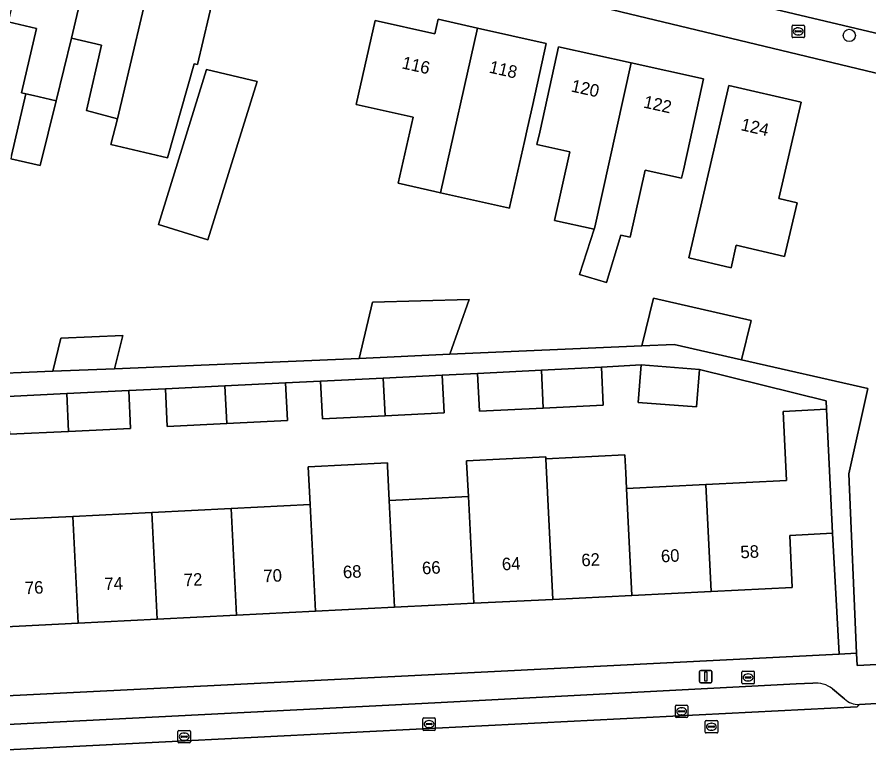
# Model space of a CAD drawing. Extents: x 161084 to 161928, y 385354 to 386522.
# Drawn here: x 161466.6 to 161534.8, y 385753.3 to 385812.1 of the extents above; entities that cross this region are included whole.
import ezdxf

# ---------------------------------------------------------------- set-up
doc = ezdxf.new("R2010")
doc.units = 0
for name, color, linetype in [('IMGEO_Boom', 7, 'Continuous'), ('IMGEO_Brandkraan', 7, 'Continuous'), ('IMGEO_Erf', 7, 'Continuous'), ('IMGEO_Kolk', 7, 'Continuous'), ('IMGEO_Lichtmast', 7, 'Continuous'), ('IMGEO_Pand', 7, 'Continuous'), ('IMGEO_Pand_nummerreeks', 7, 'Continuous'), ('IMGEO_Parkeervlak_open', 7, 'Continuous'), ('IMGEO_Rijbaan_lokaal_gesloten', 7, 'Continuous'), ('IMGEO_Rijbaan_lokaal_open', 7, 'Continuous'), ('IMGEO_Rioolput', 7, 'Continuous'), ('IMGEO_Voetpad_open', 7, 'Continuous')]:
    doc.layers.add(name, color=color, linetype=linetype)

msp = doc.modelspace()

# ---------------------------------------------------------------- linework, layer by layer
at = {"layer": 'IMGEO_Boom'}
msp.add_circle((161533.203, 385810.65), 0.489, dxfattribs=at)
at = {"layer": 'IMGEO_Brandkraan'}
for p, q in [((161528.618, 385810.548), (161528.618, 385811.4)), ((161528.693, 385811.474), (161529.545, 385811.474)), ((161528.92, 385811.017), (161529.318, 385811.017)), ((161529.106, 385811.254), (161529.131, 385811.254)), ((161529.619, 385811.4), (161529.619, 385810.548)), ((161529.545, 385810.474), (161528.693, 385810.474)), ((161528.877, 385810.968), (161528.877, 385810.98)), ((161529.315, 385810.931), (161528.917, 385810.931)), ((161529.129, 385810.694), (161529.104, 385810.694)), ((161529.361, 385810.98), (161529.361, 385810.968)), ((161524.597, 385758.818), (161524.597, 385759.67)), ((161524.672, 385759.744), (161525.524, 385759.744)), ((161524.856, 385759.238), (161524.856, 385759.25)), ((161525.294, 385759.201), (161524.896, 385759.201)), ((161524.899, 385759.287), (161525.297, 385759.287)), ((161525.085, 385759.524), (161525.11, 385759.524)), ((161525.34, 385759.25), (161525.34, 385759.238)), ((161525.598, 385759.67), (161525.598, 385758.818)), ((161525.524, 385758.744), (161524.672, 385758.744)), ((161525.108, 385758.964), (161525.083, 385758.964))]:
    msp.add_line(p, q, dxfattribs=at)
for points in [[(161528.618, 385810.548), (161528.618, 385811.4)], [(161528.693, 385811.474), (161529.545, 385811.474)], [(161529.619, 385811.4), (161529.619, 385810.548)], [(161529.545, 385810.474), (161528.693, 385810.474)], [(161524.597, 385758.818), (161524.597, 385759.67)], [(161524.672, 385759.744), (161525.524, 385759.744)], [(161525.598, 385759.67), (161525.598, 385758.818)], [(161525.524, 385758.744), (161524.672, 385758.744)]]:
    msp.add_lwpolyline(points, dxfattribs=at)
for centre, radius, start, end in [((161528.695, 385811.398), 0.0765, 91.55205, 178.44795), ((161528.695, 385811.398), 0.0765, 91.55205, 178.44795), ((161528.917, 385810.977), 0.0403, 85.87752, 175.75265), ((161529.322, 385810.979), 0.0386, 1.73085, 96.63898), ((161529.543, 385811.398), 0.0765, 1.55205, 88.44795), ((161529.543, 385811.398), 0.0765, 1.55205, 88.44795), ((161528.695, 385810.55), 0.0765, 181.55205, 268.44795), ((161528.695, 385810.55), 0.0765, 181.55205, 268.44795), ((161528.914, 385810.967), 0.0366, 178.93798, 274.71019), ((161529.318, 385810.974), 0.043, 264.86636, 352.45326), ((161529.543, 385810.55), 0.0765, 271.55205, 358.44795), ((161529.543, 385810.55), 0.0765, 271.55205, 358.44795), ((161524.674, 385759.668), 0.0765, 91.55205, 178.44795), ((161524.674, 385759.668), 0.0765, 91.55205, 178.44795), ((161524.896, 385759.247), 0.0403, 85.87752, 175.75265), ((161524.893, 385759.237), 0.0366, 178.93798, 274.71019), ((161525.297, 385759.244), 0.043, 264.86636, 352.45326), ((161525.301, 385759.249), 0.0386, 1.73085, 96.63898), ((161525.522, 385759.668), 0.0765, 1.55205, 88.44795), ((161525.522, 385759.668), 0.0765, 1.55205, 88.44795), ((161524.674, 385758.82), 0.0765, 181.55205, 268.44795), ((161524.674, 385758.82), 0.0765, 181.55205, 268.44795), ((161525.522, 385758.82), 0.0765, 271.55205, 358.44795), ((161525.522, 385758.82), 0.0765, 271.55205, 358.44795)]:
    msp.add_arc(centre, radius, start, end, dxfattribs=at)
for centre, major_axis, ratio, start_param, end_param in [((161529.105, 385810.974), (-0.387, 0.002), 0.722429, 4.712389, 7.853982), ((161529.13, 385810.974), (-0.39, 0.002), 0.717154, 1.570796, 4.712389), ((161525.084, 385759.244), (-0.387, 0.002), 0.722429, 4.712389, 7.853982), ((161525.109, 385759.244), (-0.39, 0.002), 0.717154, 1.570796, 4.712389)]:
    msp.add_ellipse(centre, major_axis=major_axis, ratio=ratio, start_param=start_param, end_param=end_param, dxfattribs=at)
at = {"layer": 'IMGEO_Erf'}
for points in [[(161552.134, 385803.608), (161500, 385816.134), (161468.662, 385823.663), (161467.677, 385819.591), (161472.782, 385818.395), (161477.719, 385817.238), (161482.825, 385816.041), (161481.015, 385808.32), (161480.733, 385808.386), (161478.616, 385800.838), (161474.075, 385801.922), (161474.608, 385803.969), (161472.106, 385804.648), (161473.328, 385809.863), (161470.914, 385810.429), (161469.677, 385805.411), (161468.399, 385800.226), (161466.047, 385800.778)], [(161466.106, 385801.031), (161467.265, 385805.977), (161466.903, 385806.062), (161468.108, 385811.207), (161465.837, 385811.74)], [(161463.067, 385783.494), (161469.426, 385783.757), (161470.049, 385786.415), (161475.02, 385786.62), (161474.347, 385783.96), (161493.946, 385784.771), (161495.026, 385789.284), (161502.756, 385789.496), (161501.219, 385785.123), (161516.594, 385785.788), (161517.517, 385789.61), (161525.336, 385787.82), (161524.578, 385784.677), (161534.687, 385782.39), (161533.16, 385775.554), (161533.793, 385761.193), (161533.843, 385760.213), (161586.836, 385762.898)], [(161464.686, 385771.827), (161471.021, 385772.144), (161477.356, 385772.462), (161483.691, 385772.779), (161490.026, 385773.097), (161489.873, 385776.12), (161496.209, 385776.438), (161496.223, 385776.171), (161496.362, 385773.415), (161502.697, 385773.732), (161502.559, 385776.488), (161502.554, 385776.589), (161508.889, 385776.906), (161508.897, 385776.758), (161515.233, 385777.075), (161515.305, 385775.616), (161515.367, 385774.368), (161521.702, 385774.685), (161528.172, 385775.01), (161527.894, 385780.547), (161531.37, 385780.721), (161531.343, 385781.403), (161521.212, 385783.892), (161520.974, 385780.907), (161516.307, 385781.271), (161516.545, 385784.264), (161513.355, 385784.08), (161513.504, 385781.052), (161508.693, 385780.815), (161503.579, 385780.564), (161503.43, 385783.591), (161500.607, 385783.452), (161500.755, 385780.425), (161496.023, 385780.192), (161491.007, 385779.946), (161490.859, 385782.973), (161488.063, 385782.836), (161488.212, 385779.808), (161483.351, 385779.569), (161478.581, 385779.334), (161478.433, 385782.362), (161475.502, 385782.218), (161475.65, 385779.19), (161470.681, 385778.946), (161465.937, 385778.713)]]:
    msp.add_lwpolyline(points, dxfattribs=at)
for points in [[(161498.265, 385804.096), (161493.718, 385805.115), (161493.904, 385805.945), (161495.227, 385811.848), (161500, 385810.779), (161500.283, 385811.942), (161503.429, 385811.237), (161508.941, 385810.001), (161507.85, 385805.132), (161507.427, 385803.246), (161507.182, 385802.151), (161505.998, 385796.876), (161505.984, 385796.814), (161500.473, 385798.048), (161500, 385798.154), (161497.08, 385798.808)], [(161508.193, 385801.905), (161508.417, 385802.917), (161508.846, 385804.853), (161509.927, 385809.734), (161515.73, 385808.449), (161521.533, 385807.164), (161520.452, 385802.283), (161519.913, 385799.851), (161519.773, 385799.217), (161516.849, 385799.865), (161515.661, 385794.498), (161514.904, 385794.665), (161513.75, 385790.862), (161511.603, 385791.513), (161512.759, 385795.14), (161509.599, 385795.84), (161510.813, 385801.325)], [(161481.839, 385794.276), (161477.87, 385795.51), (161481.727, 385807.914), (161485.781, 385806.955)], [(161523.557, 385806.649), (161529.349, 385805.305), (161527.558, 385797.58), (161529.019, 385797.241), (161528.025, 385792.955), (161524.153, 385793.853), (161523.735, 385792.051), (161520.353, 385792.836)], [(161531.868, 385770.786), (161528.432, 385770.614), (161528.64, 385766.46), (161522.13, 385766.134), (161515.795, 385765.816), (161509.46, 385765.498), (161503.125, 385765.181), (161500, 385765.024), (161496.79, 385764.863), (161490.454, 385764.545), (161484.119, 385764.228), (161477.784, 385763.91), (161471.449, 385763.592), (161465.114, 385763.274), (161458.605, 385762.948), (161458.394, 385767.161), (161455.04, 385766.993), (161455.526, 385757.261), (161500, 385759.495), (161532.383, 385761.122)]]:
    msp.add_lwpolyline(points, close=True, dxfattribs=at)
at = {"layer": 'IMGEO_Kolk'}
for p, q in [((161519.272, 385756.107), (161519.272, 385756.959)), ((161519.347, 385757.033), (161520.199, 385757.033)), ((161519.531, 385756.527), (161519.531, 385756.539)), ((161519.969, 385756.49), (161519.571, 385756.49)), ((161519.574, 385756.576), (161519.972, 385756.576)), ((161519.76, 385756.813), (161519.785, 385756.813)), ((161520.015, 385756.539), (161520.015, 385756.527)), ((161520.273, 385756.959), (161520.273, 385756.107)), ((161499.049, 385755.084), (161499.049, 385755.936)), ((161499.124, 385756.01), (161499.976, 385756.01)), ((161499.537, 385755.79), (161499.562, 385755.79)), ((161500.05, 385755.936), (161500.05, 385755.084)), ((161520.199, 385756.033), (161519.347, 385756.033)), ((161519.783, 385756.253), (161519.758, 385756.253)), ((161499.308, 385755.504), (161499.308, 385755.516)), ((161499.746, 385755.467), (161499.348, 385755.467)), ((161499.351, 385755.553), (161499.749, 385755.553)), ((161499.56, 385755.23), (161499.535, 385755.23)), ((161499.792, 385755.516), (161499.792, 385755.504)), ((161479.439, 385754.08), (161479.439, 385754.932)), ((161479.514, 385755.006), (161480.366, 385755.006)), ((161479.698, 385754.5), (161479.698, 385754.512)), ((161480.136, 385754.463), (161479.738, 385754.463)), ((161479.741, 385754.549), (161480.139, 385754.549)), ((161479.927, 385754.786), (161479.952, 385754.786)), ((161480.182, 385754.512), (161480.182, 385754.5)), ((161480.44, 385754.932), (161480.44, 385754.08)), ((161499.976, 385755.01), (161499.124, 385755.01)), ((161480.366, 385754.006), (161479.514, 385754.006)), ((161479.95, 385754.226), (161479.925, 385754.226))]:
    msp.add_line(p, q, dxfattribs=at)
for points in [[(161519.272, 385756.107), (161519.272, 385756.959)], [(161519.347, 385757.033), (161520.199, 385757.033)], [(161520.273, 385756.959), (161520.273, 385756.107)], [(161499.049, 385755.084), (161499.049, 385755.936)], [(161499.124, 385756.01), (161499.976, 385756.01)], [(161500.05, 385755.936), (161500.05, 385755.084)], [(161520.199, 385756.033), (161519.347, 385756.033)], [(161479.439, 385754.08), (161479.439, 385754.932)], [(161479.514, 385755.006), (161480.366, 385755.006)], [(161480.44, 385754.932), (161480.44, 385754.08)], [(161499.976, 385755.01), (161499.124, 385755.01)], [(161480.366, 385754.006), (161479.514, 385754.006)]]:
    msp.add_lwpolyline(points, dxfattribs=at)
for centre, radius, start, end in [((161519.349, 385756.957), 0.0765, 91.55205, 178.44795), ((161519.349, 385756.957), 0.0765, 91.55205, 178.44795), ((161519.571, 385756.536), 0.0403, 85.87752, 175.75265), ((161519.568, 385756.526), 0.0366, 178.93798, 274.71019), ((161519.972, 385756.533), 0.043, 264.86636, 352.45326), ((161519.976, 385756.538), 0.0386, 1.73085, 96.63898), ((161520.197, 385756.957), 0.0765, 1.55205, 88.44795), ((161520.197, 385756.957), 0.0765, 1.55205, 88.44795), ((161499.126, 385755.934), 0.0765, 91.55205, 178.44795), ((161499.126, 385755.934), 0.0765, 91.55205, 178.44795), ((161499.974, 385755.934), 0.0765, 1.55205, 88.44795), ((161499.974, 385755.934), 0.0765, 1.55205, 88.44795), ((161519.349, 385756.109), 0.0765, 181.55205, 268.44795), ((161519.349, 385756.109), 0.0765, 181.55205, 268.44795), ((161520.197, 385756.109), 0.0765, 271.55205, 358.44795), ((161520.197, 385756.109), 0.0765, 271.55205, 358.44795), ((161499.126, 385755.086), 0.0765, 181.55205, 268.44795), ((161499.126, 385755.086), 0.0765, 181.55205, 268.44795), ((161499.348, 385755.513), 0.0403, 85.87752, 175.75265), ((161499.345, 385755.503), 0.0366, 178.93798, 274.71019), ((161499.749, 385755.51), 0.043, 264.86636, 352.45326), ((161499.753, 385755.515), 0.0386, 1.73085, 96.63898), ((161499.974, 385755.086), 0.0765, 271.55205, 358.44795), ((161499.974, 385755.086), 0.0765, 271.55205, 358.44795), ((161479.516, 385754.93), 0.0765, 91.55205, 178.44795), ((161479.516, 385754.93), 0.0765, 91.55205, 178.44795), ((161479.738, 385754.509), 0.0403, 85.87752, 175.75265), ((161479.735, 385754.499), 0.0366, 178.93798, 274.71019), ((161480.139, 385754.506), 0.043, 264.86636, 352.45326), ((161480.143, 385754.511), 0.0386, 1.73085, 96.63898), ((161480.364, 385754.93), 0.0765, 1.55205, 88.44795), ((161480.364, 385754.93), 0.0765, 1.55205, 88.44795), ((161479.516, 385754.082), 0.0765, 181.55205, 268.44795), ((161479.516, 385754.082), 0.0765, 181.55205, 268.44795), ((161480.364, 385754.082), 0.0765, 271.55205, 358.44795), ((161480.364, 385754.082), 0.0765, 271.55205, 358.44795)]:
    msp.add_arc(centre, radius, start, end, dxfattribs=at)
for centre, major_axis, ratio, start_param, end_param in [((161519.759, 385756.533), (-0.387, 0.002), 0.722429, 4.712389, 7.853982), ((161519.784, 385756.533), (-0.39, 0.002), 0.717154, 1.570796, 4.712389), ((161499.536, 385755.51), (-0.387, 0.002), 0.722429, 4.712389, 7.853982), ((161499.561, 385755.51), (-0.39, 0.002), 0.717154, 1.570796, 4.712389), ((161479.926, 385754.506), (-0.387, 0.002), 0.722429, 4.712389, 7.853982), ((161479.951, 385754.506), (-0.39, 0.002), 0.717154, 1.570796, 4.712389)]:
    msp.add_ellipse(centre, major_axis=major_axis, ratio=ratio, start_param=start_param, end_param=end_param, dxfattribs=at)
at = {"layer": 'IMGEO_Lichtmast'}
for p, q in [((161521.215, 385758.914), (161521.215, 385759.714)), ((161521.215, 385759.714), (161521.215, 385758.914)), ((161521.315, 385759.814), (161522.105, 385759.814)), ((161522.105, 385759.814), (161521.315, 385759.814)), ((161522.205, 385759.714), (161522.205, 385758.914)), ((161522.205, 385758.914), (161522.205, 385759.714)), ((161522.105, 385758.814), (161521.315, 385758.814)), ((161521.315, 385758.814), (161522.105, 385758.814))]:
    msp.add_line(p, q, dxfattribs=at)
msp.add_lwpolyline([(161521.635, 385759.689), (161521.785, 385759.689), (161521.785, 385758.939), (161521.635, 385758.939), (161521.635, 385759.689)], dxfattribs=at)
for centre, start, end in [((161521.315, 385759.714), 90, 180), ((161521.315, 385759.714), 90, 180), ((161522.105, 385759.714), 0, 90), ((161522.105, 385759.714), 360, 90), ((161521.315, 385758.914), 180, 270), ((161521.315, 385758.914), 180, 270), ((161522.105, 385758.914), 270, 0), ((161522.105, 385758.914), 270, 0)]:
    msp.add_arc(centre, 0.1, start, end, dxfattribs=at)
at = {"layer": 'IMGEO_Pand'}
for points in [[(161472.782, 385818.395), (161467.677, 385819.591), (161465.969, 385812.301), (161465.837, 385811.74), (161468.108, 385811.207), (161466.903, 385806.062), (161467.265, 385805.977), (161467.87, 385805.835), (161469.677, 385805.411), (161470.914, 385810.429)], [(161477.719, 385817.238), (161472.782, 385818.395), (161470.914, 385810.429), (161473.328, 385809.863), (161472.106, 385804.648), (161474.608, 385803.969)], [(161474.075, 385801.922), (161478.616, 385800.838), (161480.733, 385808.386), (161481.015, 385808.32), (161482.825, 385816.041), (161477.719, 385817.238), (161474.608, 385803.969)], [(161503.429, 385811.237), (161500.283, 385811.942), (161500, 385810.779), (161495.227, 385811.848), (161493.904, 385805.945), (161493.718, 385805.115), (161498.265, 385804.096), (161497.08, 385798.808), (161500, 385798.154), (161500.473, 385798.048)], [(161507.182, 385802.151), (161507.427, 385803.246), (161507.85, 385805.132), (161508.941, 385810.001), (161503.429, 385811.237), (161500.473, 385798.048), (161505.984, 385796.814), (161505.998, 385796.876)], [(161512.818, 385795.297), (161515.73, 385808.449), (161509.927, 385809.734), (161508.846, 385804.853), (161508.417, 385802.917), (161508.193, 385801.905), (161510.813, 385801.325), (161509.599, 385795.84), (161512.759, 385795.14)], [(161520.452, 385802.283), (161521.533, 385807.164), (161515.73, 385808.449), (161512.818, 385795.297), (161512.759, 385795.14), (161511.603, 385791.513), (161513.75, 385790.862), (161514.904, 385794.665), (161515.661, 385794.498), (161516.849, 385799.865), (161519.773, 385799.217), (161519.913, 385799.851)], [(161485.781, 385806.955), (161481.727, 385807.914), (161477.87, 385795.51), (161481.839, 385794.276)], [(161524.153, 385793.853), (161528.025, 385792.955), (161529.019, 385797.241), (161527.558, 385797.58), (161529.349, 385805.305), (161523.557, 385806.649), (161520.353, 385792.836), (161523.735, 385792.051)], [(161469.677, 385805.411), (161467.87, 385805.835), (161467.265, 385805.977), (161466.106, 385801.031), (161466.047, 385800.778), (161468.399, 385800.226)], [(161493.946, 385784.771), (161501.219, 385785.123), (161502.756, 385789.496), (161495.026, 385789.284)], [(161525.336, 385787.82), (161517.517, 385789.61), (161516.594, 385785.788), (161519.172, 385785.9), (161524.578, 385784.677)], [(161469.426, 385783.757), (161474.347, 385783.96), (161475.02, 385786.62), (161470.049, 385786.415)], [(161508.542, 385783.843), (161503.43, 385783.591), (161503.579, 385780.564), (161508.693, 385780.815)], [(161513.504, 385781.052), (161513.355, 385784.08), (161508.542, 385783.843), (161508.693, 385780.815)], [(161516.307, 385781.271), (161520.974, 385780.907), (161521.212, 385783.892), (161516.545, 385784.264)], [(161495.871, 385783.22), (161490.859, 385782.973), (161491.007, 385779.946), (161496.023, 385780.192)], [(161500.607, 385783.452), (161495.871, 385783.22), (161496.023, 385780.192), (161500.755, 385780.425)], [(161483.2, 385782.597), (161478.433, 385782.362), (161478.581, 385779.334), (161483.351, 385779.569)], [(161488.063, 385782.836), (161483.2, 385782.597), (161483.351, 385779.569), (161488.212, 385779.808)], [(161465.789, 385781.74), (161465.937, 385778.713), (161470.681, 385778.946), (161470.529, 385781.973)], [(161475.502, 385782.218), (161470.529, 385781.973), (161470.681, 385778.946), (161475.65, 385779.19)], [(161522.13, 385766.134), (161528.64, 385766.46), (161528.432, 385770.614), (161531.868, 385770.786), (161531.618, 385775.78), (161531.37, 385780.721), (161527.894, 385780.547), (161528.172, 385775.01), (161521.702, 385774.685)], [(161509.032, 385774.05), (161508.897, 385776.758), (161508.889, 385776.906), (161502.554, 385776.589), (161502.559, 385776.488), (161502.697, 385773.732), (161503.125, 385765.181), (161509.46, 385765.498)], [(161515.367, 385774.368), (161515.305, 385775.616), (161515.233, 385777.075), (161508.897, 385776.758), (161509.032, 385774.05), (161509.46, 385765.498), (161515.795, 385765.816)], [(161496.362, 385773.415), (161496.223, 385776.171), (161496.209, 385776.438), (161489.873, 385776.12), (161490.026, 385773.097), (161490.454, 385764.545), (161496.79, 385764.863)], [(161515.795, 385765.816), (161522.13, 385766.134), (161521.702, 385774.685), (161515.367, 385774.368)], [(161502.697, 385773.732), (161496.362, 385773.415), (161496.79, 385764.863), (161500, 385765.024), (161503.125, 385765.181)], [(161490.026, 385773.097), (161483.691, 385772.779), (161484.119, 385764.228), (161490.454, 385764.545)], [(161471.021, 385772.144), (161464.686, 385771.827), (161465.114, 385763.274), (161471.449, 385763.592)], [(161471.449, 385763.592), (161477.784, 385763.91), (161477.356, 385772.462), (161471.021, 385772.144)], [(161477.784, 385763.91), (161484.119, 385764.228), (161483.691, 385772.779), (161477.356, 385772.462)]]:
    msp.add_lwpolyline(points, close=True, dxfattribs=at)
at = {"layer": 'IMGEO_Parkeervlak_open'}
for points in [[(161530.283, 385758.789), (161528.955, 385758.728), (161500.001, 385757.213), (161458.938, 385755.138), (161455.76, 385754.979), (161454.163, 385754.884), (161450.803, 385754.684), (161418.419, 385752.994), (161384.956, 385751.367)], [(161532.814, 385757.535), (161532.688, 385757.64), (161531.854, 385758.332)], [(161500.103, 385755.198), (161533.843, 385756.902), (161534.012, 385757.077)], [(161381.504, 385749.31), (161381.651, 385749.181), (161418.736, 385751.073), (161500.103, 385755.198)]]:
    msp.add_lwpolyline(points, dxfattribs=at)
for centre, radius, start, end in [((161530.515, 385756.658), 2.144, 51.34896, 96.21187), ((161533.949, 385758.707), 1.631, 225.93164, 272.22427)]:
    msp.add_arc(centre, radius, start, end, dxfattribs=at)
at = {"layer": 'IMGEO_Rijbaan_lokaal_gesloten'}
msp.add_lwpolyline([(161617.417, 385763.057), (161607.456, 385761.563), (161606.605, 385761.434), (161595.909, 385760.336), (161592.192, 385760.139), (161588.617, 385759.949), (161587.221, 385759.881), (161583.446, 385759.696), (161575.415, 385759.247), (161559.087, 385758.539), (161534.012, 385757.077), (161533.843, 385756.902), (161500.103, 385755.198), (161418.736, 385751.073)], dxfattribs=at)
at = {"layer": 'IMGEO_Rijbaan_lokaal_open'}
msp.add_lwpolyline([(161322.316, 385868.902), (161318.268, 385869.886), (161310.394, 385871.792), (161308.736, 385864.946), (161339.719, 385857.509), (161351.902, 385854.625), (161361.37, 385852.342), (161406.44, 385841.585), (161439.496, 385833.681), (161487.09, 385822.28), (161490.645, 385821.437), (161540.178, 385809.69), (161553.334, 385806.533), (161560.913, 385804.952), (161564.397, 385804.459), (161572.843, 385803.627), (161581.329, 385803.552), (161583.838, 385803.676), (161586.385, 385803.89), (161616.338, 385805.286)], dxfattribs=at)
at = {"layer": 'IMGEO_Rioolput'}
for p, q in [((161521.736, 385755.8), (161522.588, 385755.8)), ((161521.661, 385754.874), (161521.661, 385755.726)), ((161521.92, 385755.294), (161521.92, 385755.306)), ((161522.358, 385755.257), (161521.96, 385755.257)), ((161521.963, 385755.343), (161522.361, 385755.343)), ((161522.149, 385755.58), (161522.174, 385755.58)), ((161522.404, 385755.306), (161522.404, 385755.294)), ((161522.662, 385755.726), (161522.662, 385754.874)), ((161522.588, 385754.8), (161521.736, 385754.8)), ((161522.172, 385755.02), (161522.147, 385755.02))]:
    msp.add_line(p, q, dxfattribs=at)
for points in [[(161521.736, 385755.8), (161522.588, 385755.8)], [(161521.661, 385754.874), (161521.661, 385755.726)], [(161522.662, 385755.726), (161522.662, 385754.874)], [(161522.588, 385754.8), (161521.736, 385754.8)]]:
    msp.add_lwpolyline(points, dxfattribs=at)
for centre, radius, start, end in [((161521.738, 385755.724), 0.0765, 91.55205, 178.44795), ((161521.738, 385755.724), 0.0765, 91.55205, 178.44795), ((161522.586, 385755.724), 0.0765, 1.55205, 88.44795), ((161522.586, 385755.724), 0.0765, 1.55205, 88.44795), ((161521.96, 385755.303), 0.0403, 85.87752, 175.75265), ((161521.957, 385755.293), 0.0366, 178.93798, 274.71019), ((161522.361, 385755.3), 0.043, 264.86636, 352.45326), ((161522.365, 385755.305), 0.0386, 1.73085, 96.63898), ((161521.738, 385754.876), 0.0765, 181.55205, 268.44795), ((161521.738, 385754.876), 0.0765, 181.55205, 268.44795), ((161522.586, 385754.876), 0.0765, 271.55205, 358.44795), ((161522.586, 385754.876), 0.0765, 271.55205, 358.44795)]:
    msp.add_arc(centre, radius, start, end, dxfattribs=at)
for centre, major_axis, ratio, start_param, end_param in [((161522.148, 385755.3), (-0.387, 0.002), 0.722429, 4.712389, 7.853982), ((161522.173, 385755.3), (-0.39, 0.002), 0.717154, 1.570796, 4.712389)]:
    msp.add_ellipse(centre, major_axis=major_axis, ratio=ratio, start_param=start_param, end_param=end_param, dxfattribs=at)
at = {"layer": 'IMGEO_Voetpad_open'}
for points in [[(161353.49, 385851.125), (161378.321, 385845.368), (161386.576, 385843.385), (161388.04, 385843.033), (161438.833, 385830.83), (161466.809, 385824.108), (161468.662, 385823.663), (161500, 385816.134), (161552.134, 385803.608)], [(161616.338, 385805.286), (161586.385, 385803.89), (161583.838, 385803.676), (161581.329, 385803.552), (161572.843, 385803.627), (161564.397, 385804.459), (161560.913, 385804.952), (161553.334, 385806.533), (161540.178, 385809.69), (161490.645, 385821.437), (161487.09, 385822.28), (161439.496, 385833.681), (161406.44, 385841.585)], [(161465.789, 385781.74), (161470.529, 385781.973), (161475.502, 385782.218), (161478.433, 385782.362), (161483.2, 385782.597), (161488.063, 385782.836), (161490.859, 385782.973), (161495.871, 385783.22), (161500.607, 385783.452), (161503.43, 385783.591), (161508.542, 385783.843), (161513.355, 385784.08), (161516.545, 385784.264), (161521.212, 385783.892), (161531.343, 385781.403), (161531.37, 385780.721), (161531.618, 385775.78), (161531.868, 385770.786), (161532.383, 385761.122), (161533.793, 385761.193), (161533.16, 385775.554), (161534.687, 385782.39), (161524.578, 385784.677), (161519.172, 385785.9), (161516.594, 385785.788), (161501.219, 385785.123), (161493.946, 385784.771), (161474.347, 385783.96), (161469.426, 385783.757), (161463.067, 385783.494)], [(161534.012, 385757.077), (161559.087, 385758.539), (161575.415, 385759.247), (161583.446, 385759.696), (161587.221, 385759.881), (161588.617, 385759.949), (161588.602, 385760.241), (161588.85, 385760.254), (161588.705, 385762.992), (161588.446, 385762.979), (161586.836, 385762.898), (161533.843, 385760.213), (161533.793, 385761.193), (161532.383, 385761.122), (161500, 385759.495), (161455.526, 385757.261), (161454.823, 385757.226), (161453.943, 385757.182), (161418.265, 385755.389), (161380.46, 385753.49), (161380.483, 385752.611)], [(161450.803, 385754.684), (161454.163, 385754.884), (161455.76, 385754.979), (161458.938, 385755.138), (161500.001, 385757.213), (161528.955, 385758.728), (161530.283, 385758.789)], [(161531.854, 385758.332), (161532.688, 385757.64), (161532.814, 385757.535)]]:
    msp.add_lwpolyline(points, dxfattribs=at)
for centre, radius, start, end in [((161530.515, 385756.658), 2.144, 51.34896, 96.21187), ((161533.949, 385758.707), 1.631, 225.93164, 272.22427)]:
    msp.add_arc(centre, radius, start, end, dxfattribs=at)

# ---------------------------------------------------------------- texts
at = {"layer": 'IMGEO_Pand_nummerreeks'}
for s, rotation, p in [('116', 347.3759, (161497.313, 385808.019)), ('118', 347.36055, (161504.303, 385807.68)), ('120', 347.51406, (161510.867, 385806.166)), ('122', 347.51525, (161516.664, 385804.883)), ('124', 346.93605, (161524.458, 385803.073)), ('60', 2.87077, (161518.142, 385768.456)), ('58', 2.87077, (161524.508, 385768.776)), ('64', 2.87052, (161505.405, 385767.818)), ('62', 2.87052, (161511.769, 385768.137)), ('68', 2.87052, (161492.674, 385767.179)), ('66', 2.87625, (161499.007, 385767.498)), ('72', 2.87077, (161479.935, 385766.541)), ('70', 2.87077, (161486.307, 385766.86)), ('76', 2.87077, (161467.204, 385765.902)), ('74', 2.87077, (161473.571, 385766.222))]:
    msp.add_text(s, height=1, rotation=rotation, dxfattribs=at).set_placement(p)

doc.saveas('drawing.dxf')
